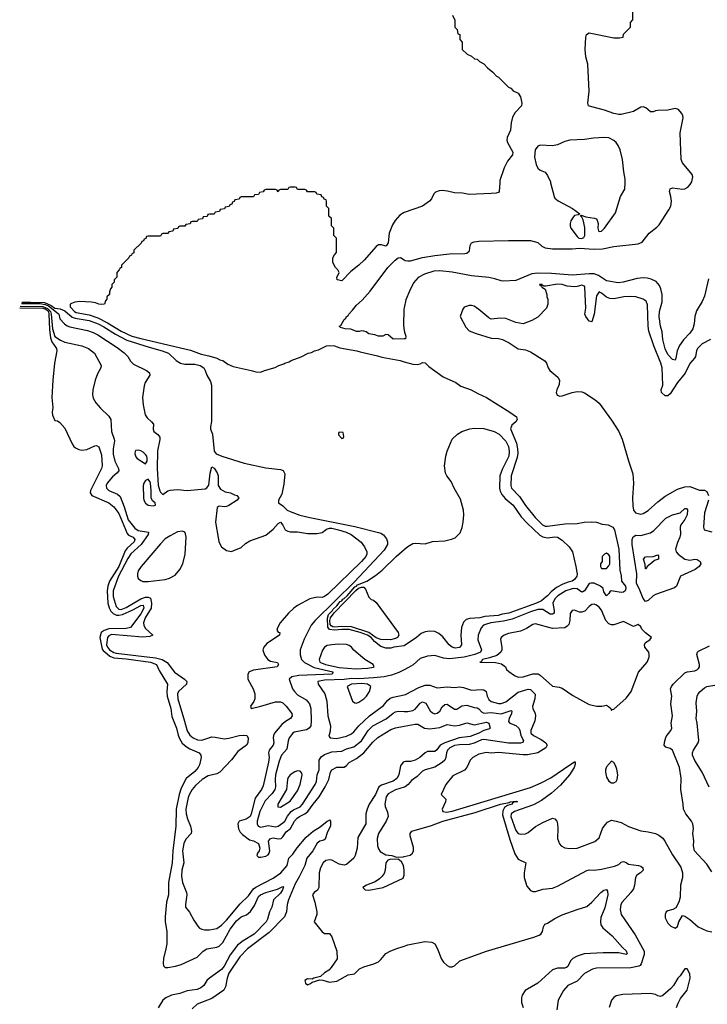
# Model space of a CAD drawing. Header units: inches. Extents: x 1384664 to 1536621, y 460766 to 646467.
# Tile 380 of 488: x 1416862 to 1422473, y 613296 to 621332. Entities that reach past the tile are written whole.
import ezdxf

# ---------------------------------------------------------------- set-up
doc = ezdxf.new("R2010")
doc.units = ezdxf.units.IN
doc.header["$MEASUREMENT"] = 0
for name, color, linetype in [('B4611', 7, 'Continuous'), ('B4621', 7, 'Continuous'), ('B4622', 7, 'Continuous')]:
    doc.layers.add(name, color=color, linetype=linetype)

msp = doc.modelspace()

# ---------------------------------------------------------------- linework, layer by layer
at = {"layer": 'B4611', "color": 5}
for points, elevation in [([(1420000, 619759.3), (1419963.6, 619736.4), (1419925.8, 619694.2), (1419903.1, 619656.9), (1419876.9, 619590), (1419868.5, 619511.5), (1419855.5, 619490), (1419850, 619485.1), (1419813.4, 619493.4), (1419790, 619493.5), (1419770, 619481.7), (1419673.4, 619370), (1419630, 619328.8), (1419563.7, 619276.3), (1419490, 619200.5), (1419453.2, 619210), (1419449.3, 619230.7), (1419462, 619250), (1419468, 619270), (1419458, 619290), (1419438, 619310), (1419418, 619350), (1419418, 619390), (1419430, 619414), (1419447.3, 619432.7), (1419446, 619550), (1419426, 619570), (1419426, 619630), (1419406, 619650), (1419406, 619710), (1419386, 619730), (1419386, 619790), (1419366, 619810), (1419366, 619850), (1419362, 619862), (1419347.3, 619867.3), (1419342, 619882), (1419327.3, 619887.3), (1419322, 619902), (1419287.3, 619907.3), (1419282, 619922), (1419270, 619926), (1419210, 619926), (1419202, 619942), (1419190, 619946), (1419130, 619946), (1419122, 619962), (1419110, 619966), (1419070, 619966), (1419058, 619962), (1419050, 619946), (1418990, 619946), (1418978, 619942), (1418970, 619926), (1418962, 619942), (1418950, 619946), (1418870, 619946), (1418858, 619942), (1418850, 619926), (1418818, 619922), (1418810, 619906), (1418778, 619902), (1418770, 619886), (1418670, 619886), (1418658, 619882), (1418652.7, 619867.3), (1418618, 619862), (1418612.7, 619847.3), (1418598, 619842), (1418592.7, 619827.3), (1418578, 619822), (1418572.7, 619807.3), (1418538, 619802), (1418532.7, 619787.3), (1418498, 619782), (1418492.7, 619767.3), (1418458, 619762), (1418450, 619746), (1418410, 619746), (1418398, 619742), (1418392.7, 619727.3), (1418358, 619722), (1418352.7, 619707.3), (1418318, 619702), (1418310, 619686), (1418270, 619686), (1418258, 619682), (1418252.7, 619667.3), (1418218, 619662), (1418210, 619646), (1418170, 619646), (1418158, 619642), (1418152.7, 619627.3), (1418118, 619622), (1418112.7, 619607.3), (1418078, 619602), (1418070, 619586), (1418030, 619586), (1418018, 619582), (1418010, 619566), (1417910, 619566), (1417898, 619562), (1417892.7, 619547.3), (1417878, 619542), (1417872.7, 619527.3), (1417858, 619522), (1417852.7, 619507.3), (1417794, 619450), (1417794, 619430), (1417778, 619422), (1417774, 619410), (1417758, 619402), (1417754, 619390), (1417694, 619330), (1417694, 619310), (1417678, 619302), (1417674, 619290), (1417654, 619270), (1417654, 619230), (1417634, 619210), (1417634, 619190), (1417614, 619170), (1417614, 619150), (1417603.6, 619136.4), (1417594, 619110), (1417594, 619090), (1417574, 619070), (1417574, 619050), (1417563.6, 619036.4), (1417554, 619010), (1417533, 619007), (1417508, 619010), (1417480.7, 619020.7), (1417446.9, 619026.9), (1417350, 619031.3), (1417312.6, 619027.4), (1417284, 619016), (1417274.6, 619010), (1417273.4, 618990), (1417308.6, 618950), (1417322.8, 618942.8), (1417430, 618923.5), (1417500.3, 618900.3), (1417579.4, 618859.4), (1417691.1, 618790), (1417777, 618750), (1417849.3, 618729.3), (1418256.3, 618636.3), (1418342.6, 618602.6), (1418404.9, 618590), (1418470.5, 618570), (1418495.5, 618555.5), (1418518.8, 618550), (1418560.4, 618520.4), (1418603.1, 618503.1), (1418751.3, 618470), (1418790, 618457.1), (1418830, 618454.9), (1418859.3, 618470), (1418946, 618494), (1418978, 618510), (1419017.5, 618522.5), (1419026.6, 618530), (1419061.3, 618538.7), (1419076, 618550), (1419158.7, 618581.3), (1419216, 618610), (1419243.8, 618616.2), (1419267, 618630), (1419301.1, 618638.9), (1419366.6, 618670), (1419390, 618673.4), (1419430.7, 618670), (1419475.2, 618655.2), (1419614, 618630), (1419640.2, 618620.2), (1419782.8, 618590), (1419817.1, 618577.1), (1419966, 618550), (1420000, 618540.3)], 760), ([(1420000, 618727.9), (1419910, 618726), (1419870, 618759.3), (1419850, 618762), (1419824.7, 618750), (1419790.2, 618749.8), (1419761, 618761), (1419710, 618767.2), (1419690, 618783.7), (1419669.7, 618789.7), (1419650, 618793.2), (1419632.5, 618787.5), (1419610, 618788.7), (1419565.5, 618805.5), (1419518, 618810), (1419480.4, 618820.4), (1419469.8, 618830), (1419482.4, 618837.6), (1419510, 618885.5), (1419523.6, 618896.4), (1419530, 618910.2), (1419542, 618918), (1419547.7, 618930), (1419579.1, 618960.9), (1419610, 619002), (1419655.9, 619044.1), (1419722.4, 619117.6), (1419866, 619310), (1419925.3, 619370), (1419950, 619387.9), (1419970.2, 619390.2), (1420000, 619372.8)], 760), ([(1416875.7, 619015.5), (1417030, 619015), (1417070, 619007.3), (1417096.4, 618996.4), (1417175.2, 618935.2), (1417180.3, 618930), (1417189.7, 618890), (1417227.5, 618850), (1417250, 618833.2), (1417270, 618825), (1417415.8, 618795.8), (1417460.6, 618780.6), (1417499.8, 618759.8), (1417657, 618657), (1417713.7, 618613.7), (1417743.5, 618583.5), (1417766.2, 618546.2), (1417790, 618520.5), (1417898, 618470), (1417920.5, 618450), (1417924, 618430), (1417886.8, 618370), (1417876.8, 618343.2), (1417864.9, 618250), (1417870.7, 618190), (1417886.2, 618106.2), (1417902.5, 618082.5), (1417938.8, 618050), (1417953.4, 618030), (1417950.8, 617990), (1417956, 617970), (1417990, 617946), (1418004.9, 617924.9), (1418006.1, 617906.1), (1417986.8, 617813.2), (1417983.5, 617670), (1417993.1, 617533.1), (1418005.8, 617485.8), (1418010, 617476.4), (1418030, 617458.4), (1418070, 617487.1), (1418090, 617493.6), (1418150, 617497.4), (1418230, 617490.8), (1418376.4, 617503.6), (1418390, 617511), (1418406.4, 617533.6), (1418416.8, 617630), (1418430, 617682.8), (1418450, 617670.7), (1418473.8, 617633.8), (1418482, 617610), (1418482.8, 617530), (1418500.3, 617500.3), (1418537.7, 617477.7), (1418581, 617470), (1418613.6, 617453.6), (1418634.8, 617450), (1418650.8, 617430), (1418636.3, 617410), (1418570, 617368.6), (1418550, 617359.7), (1418530, 617357.4), (1418490, 617361.6), (1418473.4, 617350), (1418459, 617230), (1418483, 617090), (1418488.1, 617070), (1418510, 617030.9), (1418550, 617001.4), (1418590, 616993), (1418610, 616999.7), (1418670, 617025.8), (1418703.5, 617056.5), (1418740.5, 617079.5), (1418870, 617124.1), (1418930, 617174), (1418970, 617221.3), (1418990, 617230.2), (1419010, 617205.5), (1419029.1, 617169.1), (1419050, 617156.9), (1419070, 617153.6), (1419130, 617152.8), (1419210, 617139.8), (1419290, 617137.8), (1419330, 617147.3), (1419365.9, 617174.1), (1419390, 617181.6), (1419410, 617181.6), (1419464.7, 617170), (1419527.4, 617150), (1419566.5, 617130), (1419648.6, 617068.6), (1419676.9, 617030), (1419694.7, 616990), (1419696.1, 616970), (1419685.5, 616950), (1419650.1, 616910), (1419376, 616644), (1419350, 616624.5), (1419330, 616617.6), (1419290, 616619.9), (1419230, 616604.6), (1419127.8, 616550), (1419098.8, 616530), (1419055.7, 616490), (1418988.2, 616410), (1418964.7, 616370), (1418960.2, 616350), (1418970, 616334), (1418984.7, 616330), (1418982, 616310), (1418879.3, 616240.7), (1418853.5, 616210), (1418847.4, 616190), (1418850.2, 616170), (1418861.9, 616141.9), (1418887.4, 616110), (1418910, 616097.8), (1418966, 616086), (1418974.9, 616070), (1418962, 616050), (1418770, 616022.8), (1418733.4, 616010), (1418723.1, 615990), (1418724.6, 615950), (1418768.5, 615870), (1418781.3, 615830), (1418779.5, 615790), (1418773.3, 615766.7), (1418746, 615730), (1418751.6, 615711.6), (1418829.3, 615729.3), (1418950, 615765.5), (1418990, 615764.6), (1419010, 615756.1), (1419035.8, 615730), (1419081.7, 615670), (1419084.2, 615650), (1419071.8, 615630), (1419030, 615603.9), (1419001, 615579), (1418942.6, 615510), (1418932.2, 615490), (1418930.1, 615470), (1418936.4, 615430), (1418929.5, 615410), (1418898.8, 615370), (1418893.5, 615350), (1418896.6, 615310), (1418891.8, 615271.8), (1418850, 615080.4), (1418834.6, 615050), (1418782.5, 614977.5), (1418751.7, 614850), (1418742, 614830), (1418710, 614806.3), (1418652, 614790), (1418641.3, 614770), (1418647.6, 614727.6), (1418661.7, 614701.7), (1418681, 614681), (1418738, 614638), (1418771.3, 614630), (1418810.7, 614610), (1418821, 614570), (1418816, 614550), (1418802, 614530), (1418798, 614510), (1418810, 614498), (1418830, 614497.3), (1418870, 614505.2), (1418890, 614517.6), (1418898.5, 614530), (1418902.4, 614550), (1418893, 614627), (1418908.7, 614650), (1418930, 614655.6), (1418970, 614647.3), (1418994.8, 614650), (1419010, 614663), (1419036.9, 614703.1), (1419072.4, 614730), (1419104, 614790), (1419125, 614815), (1419146, 614830), (1419189.7, 614850.3), (1419212.7, 614870), (1419255.6, 614930), (1419307.1, 614990), (1419356, 615070), (1419385.5, 615130), (1419397.7, 615190), (1419409.3, 615210.7), (1419450, 615230.9), (1419510, 615230.9), (1419530, 615246.2), (1419550, 615270.1), (1419610, 615302), (1419670, 615349.5), (1419744.2, 615435.8), (1419785.6, 615474.4), (1419890, 615538.1), (1419930, 615553.3), (1420000, 615566.4)], 720), ([(1416879.8, 619026.1), (1416950, 619027.8), (1417063.7, 619023.7), (1417119.2, 618999.2), (1417150, 618978.1), (1417191.3, 618971.3), (1417230, 618956.6), (1417290, 618903.3), (1417315, 618895), (1417430, 618876.5), (1417502.2, 618850), (1417550, 618824.8), (1417644.5, 618764.5), (1417737.3, 618717.3), (1417918.5, 618658.5), (1418025.5, 618630), (1418075.5, 618610), (1418139.1, 618550), (1418174, 618530), (1418210, 618520.7), (1418290, 618521.9), (1418336.1, 618510), (1418363.8, 618490), (1418376.2, 618470), (1418388.1, 618430), (1418419, 618379), (1418428.5, 618350), (1418427.2, 618052.8), (1418418.7, 618010), (1418419.4, 617990), (1418436.4, 617950), (1418449.3, 617810), (1418465.7, 617790), (1418510.3, 617770), (1418693.8, 617713.8), (1418870, 617676), (1418990, 617662.1), (1419013.1, 617653.1), (1419026, 617626), (1419018.1, 617541.9), (1419001.3, 617458.7), (1418973.2, 617410), (1418972.9, 617392.9), (1418973.7, 617390), (1419010, 617363.8), (1419046, 617330), (1419070, 617317.2), (1419148.6, 617288.6), (1419229.4, 617269.4), (1419597.1, 617197.1), (1419790, 617147.5), (1419810, 617140.6), (1419830, 617126.8), (1419854.8, 617094.8), (1419863, 617070), (1419862.4, 617050), (1419836.9, 617003.1), (1419595.4, 616744.6), (1419272.4, 616430), (1419241.1, 616390), (1419184.3, 616275.7), (1419152.1, 616190), (1419152.1, 616147.9), (1419160.9, 616110), (1419186.5, 616086.5), (1419265, 616045), (1419416.4, 616010), (1419416.4, 616003.6), (1419411, 615990), (1419140.4, 615979.6), (1419083.8, 615970), (1419061.1, 615950), (1419087.9, 615870), (1419104, 615850), (1419130, 615823.2), (1419200.7, 615780.7), (1419228.2, 615748.2), (1419237.4, 615710), (1419241.2, 615610), (1419237.8, 615570), (1419225.5, 615550), (1419202.8, 615537.2), (1419102.5, 615517.5), (1419090, 615508.8), (1419062.3, 615470), (1419052.3, 615447.7), (1419040.7, 615379.3), (1418997.2, 615330), (1418979, 615281), (1418950.5, 615170), (1418946.3, 615130), (1418948.7, 615070), (1418943.9, 615050), (1418923.3, 615016.7), (1418863.8, 614956.2), (1418821.9, 614870), (1418800.9, 614790), (1418800.5, 614770), (1418809.1, 614750), (1418830, 614742.1), (1418890, 614754.9), (1418950, 614744.2), (1418970, 614749.1), (1419010, 614776.3), (1419024.5, 614790), (1419047, 614833), (1419076.4, 614870), (1419095.7, 614884.3), (1419150, 614908.3), (1419170, 614928.9), (1419272.6, 615090), (1419284.9, 615115.1), (1419290.3, 615170), (1419304.9, 615210), (1419306.1, 615290), (1419323.1, 615316.9), (1419350, 615334.5), (1419410, 615355.8), (1419490, 615363), (1419530, 615380.4), (1419590, 615397.3), (1419652.6, 615447.4), (1419706.4, 615530), (1419743, 615570), (1419852.8, 615627.2), (1419910, 615673.5), (1419930, 615684.1), (1419950, 615687.6), (1420000, 615687)], 740), ([(1416862.1, 618980.3), (1417050, 618978.5), (1417074.5, 618970), (1417090, 618958.5), (1417097.2, 618950), (1417100.4, 618930), (1417105.1, 618805.1), (1417114.7, 618734.7), (1417124.4, 618704.4), (1417161.3, 618650), (1417163.8, 618630), (1417144.8, 618530), (1417131.8, 618390), (1417125.3, 618250), (1417133, 618167), (1417128.1, 618130), (1417130, 618104.7), (1417150, 618062), (1417170, 618058), (1417190, 618044.7), (1417230, 617997.3), (1417291.1, 617870), (1417303.6, 617850), (1417317.7, 617837.7), (1417343.9, 617823.9), (1417370, 617817.8), (1417410, 617825.2), (1417474.6, 617854.6), (1417490, 617857), (1417506.9, 617846.9), (1417530, 617782), (1417534.3, 617690), (1417530, 617669.7), (1417438.9, 617490), (1417436.6, 617470), (1417450.2, 617450), (1417590.4, 617390.4), (1417630, 617357.4), (1417670, 617301.6), (1417739.2, 617139.2), (1417750, 617125.9), (1417788.2, 617108.2), (1417802.9, 617090), (1417796.6, 617070), (1417739.6, 617020.4), (1417722.3, 616997.7), (1417670.3, 616870), (1417594.3, 616750), (1417582.1, 616710), (1417576.1, 616670), (1417580.1, 616570), (1417591.2, 616531.2), (1417605.8, 616505.8), (1417625.1, 616485.1), (1417652.8, 616472.8), (1417670, 616471.1), (1417702, 616478), (1417784.9, 616515.1), (1417850, 616552.3), (1417870, 616555), (1417873.9, 616530), (1417850, 616483.2), (1417767.3, 616372.7), (1417730, 616364.8), (1417590, 616360.7), (1417551.6, 616348.4), (1417527.3, 616330), (1417516.1, 616290), (1417535.5, 616195.5), (1417543.2, 616183.2), (1417575.5, 616155.5), (1417598.5, 616138.5), (1417630, 616123.7), (1417730, 616115.4), (1417930, 616087.4), (1417978.2, 616070), (1418000.7, 616020.7), (1418067.6, 615910), (1418061.9, 615850), (1418066.3, 615810), (1418094.8, 615710), (1418104.3, 615644.3), (1418142.2, 615550), (1418154.3, 615494.3), (1418165.4, 615465.4), (1418188.9, 615428.9), (1418219.4, 615399.4), (1418250, 615381), (1418327.7, 615350), (1418340.5, 615330), (1418342, 615310), (1418330.3, 615250), (1418318.5, 615230), (1418290, 615196.4), (1418221.7, 615138.3), (1418180.1, 615059.9), (1418162.2, 615010), (1418137.7, 614890), (1418135, 614750), (1418110.5, 614550), (1418106.9, 614450), (1418076, 614290), (1418075.3, 614190), (1418059.9, 614130), (1418048.9, 614011.1), (1418048.9, 613968.9), (1418061.8, 613890), (1418061.5, 613790), (1418055.7, 613750), (1418034.7, 613670), (1418031.7, 613631.7), (1418035.1, 613610), (1418050, 613597), (1418070, 613596.4), (1418132.4, 613607.6), (1418178.6, 613621.4), (1418310, 613680.3), (1418358.2, 613730), (1418388.7, 613750), (1418470, 613762), (1418488.6, 613771.4), (1418519.2, 613800.8), (1418579.9, 613910), (1418630, 613976.4), (1418670, 614009.4), (1418713, 614027), (1418746.2, 614053.8), (1418776.8, 614103.2), (1418810, 614175.4), (1418827.7, 614190), (1418870, 614210.1), (1418964.9, 614235.1), (1419010, 614257.3), (1419014, 614254), (1419007.7, 614230), (1418990, 614202.9), (1418934, 614150), (1418919.3, 614090), (1418900.5, 614050), (1418883.7, 613990), (1418872.8, 613970), (1418775.2, 613870), (1418684.8, 613815.2), (1418640.3, 613779.7), (1418579.3, 613700.7), (1418530, 613607.8), (1418510, 613579.5), (1418409.8, 613510.2), (1418390, 613489.9), (1418365.9, 613450), (1418340.9, 613430), (1418310, 613418.4), (1418230, 613405.7), (1418170, 613383.7), (1418100.3, 613370), (1418053.8, 613350), (1418031.2, 613330), (1417992.3, 613267.7)], 660), ([(1416867.2, 618993.4), (1417050, 618991.9), (1417090, 618975.2), (1417114.1, 618950), (1417120.1, 618930), (1417130.4, 618810.4), (1417150, 618746.5), (1417195.8, 618715.8), (1417230, 618699.7), (1417370, 618670.4), (1417423.2, 618650), (1417473.2, 618610), (1417527.2, 618510), (1417523.5, 618490), (1417497, 618443), (1417477, 618390), (1417458, 618310), (1417455.6, 618270), (1417462.6, 618242.6), (1417484.4, 618204.4), (1417521.1, 618161.1), (1417590, 618096.7), (1417606.2, 618070), (1417610.5, 617970), (1417633.6, 617910), (1417634.7, 617894.7), (1417625.3, 617830), (1417625.9, 617785.9), (1417638.3, 617730), (1417668.2, 617670), (1417670.9, 617650), (1417655.9, 617630), (1417618.9, 617601.1), (1417575.9, 617550), (1417567.5, 617530), (1417570.2, 617510), (1417589.1, 617490), (1417659.5, 617459.5), (1417682, 617442), (1417715.3, 617355.3), (1417747.6, 617250), (1417801.3, 617181.3), (1417830, 617162.2), (1417914, 617150), (1417910.1, 617130), (1417852.3, 617047.7), (1417770, 616971.8), (1417744.1, 616935.9), (1417669.5, 616790), (1417625.4, 616670), (1417623.7, 616623.7), (1417650, 616542.3), (1417670, 616521.2), (1417690, 616519.1), (1417730, 616536), (1417850, 616606.9), (1417890, 616618.8), (1417910, 616618.9), (1417930, 616610.1), (1417938.7, 616570), (1417933.7, 616530), (1417887.2, 616450), (1417873.4, 616410), (1417875, 616390), (1417885.5, 616365.5), (1417947.7, 616310), (1417923.1, 616296.9), (1417867.6, 616292.4), (1417610, 616314), (1417590, 616305), (1417579.6, 616290), (1417571.5, 616230), (1417577.5, 616210), (1417594.8, 616190), (1417628.9, 616168.9), (1417650, 616162.5), (1417970, 616124.6), (1418025, 616110), (1418065.8, 616085.8), (1418125.8, 616005.8), (1418207.9, 615950), (1418225.4, 615930), (1418224.1, 615910), (1418158.9, 615850), (1418150.6, 615829.4), (1418151.6, 615790), (1418207.8, 615607.8), (1418227.8, 615527.8), (1418250, 615492.1), (1418278.6, 615470), (1418314.3, 615454.3), (1418348.4, 615451.6), (1418430, 615478.4), (1418457.3, 615477.3), (1418530, 615462.5), (1418570, 615467.6), (1418652.3, 615490), (1418690, 615494.3), (1418715.3, 615490), (1418726.2, 615470), (1418724.2, 615430), (1418712, 615410), (1418641.2, 615358.8), (1418590, 615290.5), (1418496.5, 615190), (1418470, 615178.2), (1418398.8, 615161.2), (1418351.3, 615130), (1418298, 615082), (1418270.7, 615050), (1418247.9, 615012.1), (1418236.8, 614983.2), (1418218.7, 614890), (1418219.6, 614850), (1418230.6, 614810), (1418255.6, 614750), (1418263.9, 614710), (1418260.6, 614690), (1418216.9, 614643.1), (1418201.2, 614610), (1418191, 614550), (1418201.9, 614450), (1418184.6, 614390), (1418183.2, 614343.2), (1418190.2, 614290), (1418222.3, 614210), (1418225.2, 614190), (1418214.4, 614110), (1418216.3, 614090), (1418248.5, 614048.5), (1418282.9, 613982.9), (1418314.4, 613934.4), (1418330, 613918), (1418348.8, 613908.8), (1418370, 613903.1), (1418410, 613903.1), (1418470, 613914.3), (1418510, 613941.1), (1418550, 613982.4), (1418662.3, 614117.7), (1418730, 614182), (1418770, 614239), (1418787.9, 614252.1), (1418930, 614325.1), (1418993.5, 614370), (1419044.3, 614430), (1419058.4, 614490), (1419090, 614521.8), (1419125.4, 614574.6), (1419198.4, 614661.6), (1419257.2, 614710), (1419314.3, 614745.7), (1419370, 614792.2), (1419384.8, 614795.2), (1419390, 614801), (1419398.8, 614790), (1419398.5, 614750), (1419374.8, 614705.2), (1419355.4, 614644.6), (1419344.5, 614635.5), (1419310, 614627.7), (1419290, 614610.9), (1419253.9, 614550), (1419205.7, 614490), (1419188.4, 614430), (1419143.3, 614336.7), (1419110, 614279.6), (1419056, 614150), (1419045.5, 614110), (1419039.7, 614050), (1419022.5, 614010), (1418898.9, 613881.1), (1418721.5, 613750), (1418657.1, 613682.9), (1418568.3, 613550), (1418554.8, 613510), (1418540.2, 613439.8), (1418527.9, 613412.1), (1418430, 613345.1), (1418310, 613296.9), (1418270, 613258.4)], 680), ([(1420000, 618979.9), (1419997.8, 618970), (1419995.2, 618835.2), (1420000, 618795.8)], 760), ([(1420000, 616221.6), (1419999.1, 616220.9), (1419916.3, 616210), (1419890, 616202.3), (1419850, 616202.4), (1419810, 616217.3), (1419758.4, 616258.4), (1419729.2, 616290), (1419699.4, 616310), (1419641.3, 616330), (1419550, 616356.4), (1419490, 616356.7), (1419430, 616350.6), (1419390, 616355.7), (1419375.3, 616375.3), (1419372.7, 616447.3), (1419381.9, 616478.1), (1419413.4, 616510), (1419418.8, 616521.2), (1419450, 616547.7), (1419476.1, 616583.9), (1419490, 616589.9), (1419498, 616602), (1419510, 616607.1), (1419533.2, 616630), (1419596, 616704), (1419610.8, 616710), (1419619.3, 616720.7), (1419694.6, 616750), (1419765.1, 616794.9), (1419820.9, 616839.1), (1419932.8, 616950), (1420000, 617007.8)], 740), ([(1420000, 616025.9), (1419956.4, 616003.6), (1419897.4, 615982.6), (1419836.3, 615970), (1419750, 615961.5), (1419630, 615953.8), (1419570, 615955.1), (1419510, 615946.5), (1419350, 615942.5), (1419293.8, 615930), (1419298.5, 615910), (1419350.9, 615830), (1419369.4, 615770), (1419375.8, 615650), (1419397.6, 615570), (1419394.4, 615525.6), (1419384.2, 615484.2), (1419396, 615470), (1419446.8, 615466.8), (1419530, 615486), (1419570, 615504.7), (1419590, 615520.1), (1419629.9, 615570.1), (1419715.2, 615650), (1419830, 615734.8), (1419864.5, 615775.5), (1419886.1, 615793.9), (1419910, 615804), (1420000, 615822.3)], 760), ([(1420000, 615275), (1419990, 615271.9), (1419970, 615243), (1419955.1, 615170), (1419939.4, 615140.6), (1419910, 615118.1), (1419814.4, 615085.6), (1419792.9, 615070), (1419765.7, 615010), (1419714.7, 614930), (1419696.9, 614890), (1419687.9, 614850), (1419687.6, 614770), (1419622.2, 614657.8), (1419617.1, 614570), (1419600.7, 614510), (1419589.1, 614490), (1419530, 614438), (1419510, 614431.4), (1419470, 614440.2), (1419410, 614472.4), (1419390, 614476.8), (1419360.9, 614470), (1419337.4, 614450), (1419316.2, 614410), (1419305.5, 614370), (1419304.1, 614250), (1419291.4, 614228.6), (1419266, 614210), (1419252.6, 614190), (1419270.9, 614130), (1419287.2, 614050), (1419287.2, 614030), (1419264.6, 613970), (1419330, 613887), (1419350, 613873.7), (1419390, 613873.8), (1419410, 613847.9), (1419449.2, 613730), (1419452.8, 613667.2), (1419404.2, 613595.8), (1419384.2, 613575.8), (1419350, 613554.5), (1419317.6, 613522.4), (1419261, 613510), (1419250, 613502.7), (1419210, 613505.4), (1419190, 613491.5), (1419194.6, 613470), (1419210, 613456.5), (1419234.9, 613465.1), (1419250, 613477.3), (1419310, 613494.8), (1419334.4, 613494.4), (1419390, 613478), (1419450, 613486), (1419543.1, 613536.9), (1419593.8, 613546.2), (1419634.5, 613585.5), (1419670, 613603.6), (1419752.9, 613627.1), (1419790, 613643.7), (1419810, 613661.6), (1419848.7, 613710), (1419884.1, 613730), (1419931.6, 613750), (1420000, 613771.4)], 720), ([(1420000, 615068.9), (1419930, 615048), (1419870, 615014.4), (1419851.8, 614990), (1419842.4, 614930), (1419845.5, 614910), (1419864.3, 614864.3), (1419867.5, 614830), (1419851.9, 614790), (1419790.2, 614690), (1419779.2, 614650), (1419782, 614590), (1419790, 614564.9), (1419803.7, 614543.7), (1419850, 614515.3), (1419898, 614510), (1419937.1, 614497.1), (1419990, 614499.2), (1420000, 614501.5)], 740)]:
    msp.add_lwpolyline(points, dxfattribs=dict(at, elevation=elevation))
for points, elevation in [([(1419470, 617966), (1419463.6, 617956.4), (1419463.6, 617943.6), (1419490, 617914), (1419502, 617918), (1419506, 617930), (1419502, 617962)], 760), ([(1417830, 617819.3), (1417810, 617816.3), (1417804.6, 617810), (1417801.8, 617790), (1417810, 617764.6), (1417820.7, 617750), (1417890, 617706.4), (1417902.2, 617730), (1417902.7, 617750), (1417898.9, 617770), (1417890, 617784.5), (1417870, 617803.4), (1417850, 617813.7)], 720), ([(1417910, 617581.3), (1417890, 617570.8), (1417875, 617550), (1417870.2, 617529.8), (1417871.2, 617430), (1417875.8, 617410), (1417890, 617385.2), (1417910.8, 617370), (1417950, 617365.8), (1417969, 617370), (1417966.6, 617390), (1417946.5, 617406.5), (1417935.3, 617430), (1417936, 617490), (1417929.8, 617549.8), (1417924.4, 617564.4)], 720), ([(1418190, 617157.2), (1418150, 617151.9), (1418090, 617121.1), (1418050, 617094), (1418010, 617054.5), (1417852.1, 616870), (1417830, 616833.5), (1417823.2, 616810), (1417823.2, 616790), (1417830, 616772.2), (1417850, 616754.7), (1417867.7, 616747.7), (1417910, 616747.6), (1418050, 616764.1), (1418085.7, 616774.3), (1418130, 616798.6), (1418170, 616845.6), (1418192, 616890), (1418212.4, 616970), (1418219.9, 617110), (1418216.2, 617136.2), (1418208.9, 617148.9)], 720), ([(1419888.3, 616271.7), (1419810, 616273.1), (1419770, 616288.2), (1419710, 616330.2), (1419570, 616377.4), (1419490, 616380.4), (1419430, 616373.5), (1419417.4, 616377.4), (1419404.5, 616384.5), (1419396.4, 616396.4), (1419392.4, 616430), (1419397.3, 616450), (1419427.5, 616492.5), (1419605.6, 616674.4), (1419627.7, 616692.3), (1419650, 616701.7), (1419670, 616699.6), (1419684.6, 616684.6), (1419710, 616619.4), (1419730, 616599.3), (1419750, 616593.8), (1419770, 616576.5), (1419950.8, 616330), (1419955.3, 616310), (1419943.8, 616290), (1419930, 616282.7)], 720), ([(1419464.4, 616235.6), (1419408.5, 616231.5), (1419370, 616223.5), (1419350.2, 616209.8), (1419334.2, 616185.8), (1419306.7, 616110), (1419311.1, 616090), (1419356.2, 616070), (1419470, 616046.1), (1419604.4, 616035.6), (1419701.3, 616038.7), (1419750, 616048.1), (1419754.3, 616050), (1419745.3, 616070), (1419678.7, 616110), (1419590, 616185.5), (1419569.8, 616210), (1419550, 616224.8), (1419530, 616231.9)], 760), ([(1419654.3, 615914.3), (1419570, 615910.2), (1419534, 615890), (1419579.1, 615770), (1419595.9, 615755.9), (1419610, 615754.9), (1419630, 615763.1), (1419671.5, 615790), (1419691.2, 615810), (1419717.4, 615850), (1419726.3, 615890), (1419701.3, 615910)], 780), ([(1419130, 615202), (1419107.1, 615192.9), (1419070.2, 615169.8), (1419052.3, 615147.7), (1419046.7, 615130), (1419038.6, 615050), (1418968.8, 614928.8), (1418967.9, 614907.9), (1418990, 614906.4), (1419070, 614954.5), (1419130, 615038.9), (1419150, 615090.6), (1419168.3, 615168.3), (1419163.7, 615183.7), (1419150, 615198.7)], 760), ([(1419950, 614480.5), (1419882.3, 614477.7), (1419866.9, 614473.1), (1419848.5, 614450), (1419844.9, 614390), (1419835.1, 614364.9), (1419818.6, 614341.4), (1419798.9, 614321.1), (1419763, 614297), (1419691.3, 614270), (1419661, 614250), (1419682, 614230), (1419710, 614227.3), (1419828, 614250), (1419990, 614324.9), (1419999.7, 614350), (1419999.8, 614390), (1419992.7, 614430), (1419978.3, 614458.3)], 740)]:
    msp.add_lwpolyline(points, close=True, dxfattribs=dict(at, elevation=elevation))
at = {"layer": 'B4621', "color": 5}
for points, elevation in [([(1420000, 619372.8), (1420008.1, 619368.1), (1420030, 619364), (1420050, 619365.5), (1420150, 619392.1), (1420250, 619407.7), (1420370, 619420.2), (1420495.8, 619424.2), (1420512, 619428), (1420532.9, 619447.1), (1420537.7, 619490), (1420548.2, 619510), (1420570, 619518.4), (1420610, 619525), (1420850, 619530.7), (1421030, 619529.3), (1421090, 619513.7), (1421123.6, 619483.6), (1421149.2, 619469.2), (1421210, 619462.4), (1421370, 619461.1), (1421430, 619467.1), (1421550, 619460.1), (1421617.5, 619462.5), (1421710, 619481.6), (1421910, 619503.2), (1421942.6, 619517.4), (1421998.5, 619590), (1422061.2, 619638.8), (1422080.7, 619659.3), (1422159.6, 619780.4), (1422174.2, 619810), (1422180.3, 619850), (1422175.6, 619890), (1422164.4, 619930), (1422170, 619953.1), (1422190, 619960.3), (1422270, 619948.9), (1422290, 619951.3), (1422315.2, 619964.8), (1422333.9, 619986.1), (1422341.3, 620000)], 760), ([(1420779.9, 620000), (1420775.2, 619930), (1420770, 619922.6), (1420750, 619915.6), (1420710, 619912.4), (1420530, 619905), (1420475.8, 619915.8), (1420410, 619919.8), (1420353.8, 619933.8), (1420310, 619938.4), (1420284, 619936), (1420256.3, 619923.7), (1420241.7, 619910), (1420223.7, 619870), (1420205.3, 619850), (1420150.3, 619810), (1420000.4, 619759.6), (1420000, 619759.3)], 760), ([(1421194.7, 620000), (1421222.6, 619890), (1421230, 619876.3), (1421255, 619855), (1421372.2, 619790), (1421431.6, 619748.4), (1421419.3, 619740.7), (1421390, 619734), (1421378.5, 619721.5), (1421360.2, 619690), (1421353.4, 619670), (1421352.8, 619650), (1421360.3, 619630), (1421410, 619563.6), (1421425.7, 619550), (1421450, 619547.1), (1421465.1, 619554.9), (1421473.9, 619570), (1421474.9, 619634.9), (1421459.8, 619699.8), (1421445.8, 619725.8), (1421435.3, 619730), (1421443.2, 619736.8), (1421483.1, 619723.1), (1421552.8, 619712.8), (1421566.9, 619706.9), (1421575.4, 619695.4), (1421582.6, 619670), (1421578.9, 619630), (1421584.2, 619610), (1421590, 619603.1), (1421610, 619607.2), (1421633.6, 619630), (1421723.2, 619756.8), (1421766, 619890), (1421799, 619950), (1421802.1, 620000)], 780), ([(1422483.2, 619216.8), (1422450, 619076), (1422430, 619031.8), (1422384.3, 618955.7), (1422372.6, 618910), (1422367.1, 618850), (1422354, 618810), (1422330, 618774.7), (1422279.4, 618720.6), (1422245.9, 618674.1), (1422225.8, 618630), (1422216.5, 618570), (1422210, 618554), (1422190, 618557.7), (1422150, 618598.7), (1422130, 618647.3), (1422110, 618721.2), (1422103.4, 618783.4), (1422089.9, 618830.1), (1422081.3, 618910), (1422083.2, 618950), (1422103.9, 619030), (1422103.9, 619090), (1422094.9, 619134.9), (1422082.3, 619162.3), (1422054.7, 619194.7), (1422015.6, 619215.6), (1421982.8, 619222.8), (1421950, 619224.3), (1421901.1, 619218.9), (1421786.8, 619190), (1421745.5, 619185.5), (1421650, 619200.6), (1421585, 619245), (1421550, 619257.8), (1421510, 619258.7), (1421370, 619246.2), (1421201.8, 619261.8), (1421090, 619263.7), (1421041.3, 619258.7), (1420910, 619202.5), (1420810, 619199.5), (1420790, 619200.2), (1420738, 619218), (1420690, 619227.1), (1420550, 619243), (1420390, 619272.9), (1420290, 619281.2), (1420241.5, 619278.5), (1420164, 619256), (1420113.1, 619226.9), (1420076.6, 619183.4), (1420042.4, 619117.6), (1420014.3, 619045.7), (1420000, 618979.9)], 760), ([(1422497.9, 618722.1), (1422432.4, 618687.6), (1422393.4, 618650), (1422384.7, 618630), (1422375.6, 618584.4), (1422368, 618570), (1422330, 618527.4), (1422292, 618448), (1422230, 618371.8), (1422170, 618279.8), (1422150, 618261.3), (1422130, 618262.8), (1422099, 618290), (1422097.3, 618310), (1422110.5, 618350.5), (1422105.8, 618490), (1422093.9, 618530), (1422036.1, 618670), (1421996.4, 618790), (1421991, 618830), (1421984.9, 619004.9), (1421974.3, 619034.3), (1421950.8, 619050.8), (1421890, 619069.8), (1421850, 619074), (1421790.8, 619070.8), (1421710, 619055.3), (1421677.2, 619057.2), (1421650, 619066.4), (1421610, 619100.8), (1421590, 619110.8), (1421570, 619077.6), (1421550.1, 618930.1), (1421530, 618866.6), (1421510, 618872), (1421482, 618910), (1421473.3, 618930), (1421483.1, 618976.9), (1421474.5, 619150), (1421470, 619158.2), (1421450, 619164.8), (1421410, 619154), (1421390, 619153.3), (1421330, 619156.8), (1421289.2, 619170), (1421250, 619172.7), (1421156.5, 619156.5), (1421138, 619158), (1421130, 619166), (1421122, 619162), (1421126, 619170), (1421104.7, 619170), (1421110, 619162), (1421119.6, 619159.6), (1421122, 619150), (1421150, 619132), (1421164.7, 619090), (1421164.7, 619070), (1421171.3, 619050), (1421171.3, 619010), (1421162, 618978), (1421090, 618904), (1421042.5, 618877.5), (1420970.4, 618849.6), (1420910, 618860.5), (1420830, 618894), (1420782.4, 618897.6), (1420710, 618889.3), (1420690, 618899.3), (1420610, 618967), (1420570, 618994.5), (1420550, 619000.7), (1420530, 618999.5), (1420490, 618985.2), (1420477.3, 618970), (1420457.3, 618910), (1420502, 618822), (1420530, 618793), (1420586.8, 618770), (1420710, 618733.1), (1420770, 618730.3), (1420802.3, 618722.3), (1420855.2, 618695.2), (1420930, 618645.3), (1420990, 618638.3), (1421030, 618622.3), (1421146.7, 618546.7), (1421161.1, 618530), (1421174.6, 618490), (1421189.1, 618470), (1421254.2, 618414.2), (1421267.8, 618390), (1421265.1, 618354.9), (1421244.7, 618310), (1421240.3, 618290), (1421247.4, 618267.4), (1421270, 618260.3), (1421290, 618261.1), (1421369.1, 618290.9), (1421410, 618298), (1421450, 618295.7), (1421470, 618287.8), (1421559.1, 618230), (1421590, 618202.9), (1421690, 618064.4), (1421750.1, 617970), (1421777.5, 617910), (1421830, 617731), (1421866.5, 617626.5), (1421870.5, 617550.5), (1421862.7, 617430), (1421864.8, 617364.8), (1421870.1, 617330.1), (1421887.7, 617307.7), (1421930, 617297.2), (1421950, 617300.7), (1421990, 617327.6), (1422070, 617398.4), (1422130, 617443.8), (1422230, 617500.2), (1422290, 617520.3), (1422330, 617521.5), (1422410, 617492), (1422450, 617492.6), (1422470, 617482), (1422483.5, 617450)], 780), ([(1420000, 618795.8), (1420001.7, 618781.7), (1420011.8, 618750), (1420010, 618728.2), (1420000, 618727.9)], 760), ([(1420000, 618540.3), (1420070, 618520.3), (1420110, 618518.9), (1420130, 618523), (1420150, 618533.7), (1420170, 618533), (1420202, 618502), (1420316.7, 618416.7), (1420422, 618370), (1420460.6, 618340.6), (1420547.3, 618310), (1420600.7, 618280.7), (1420672, 618250), (1420862.8, 618130), (1420914.8, 618090), (1420920.7, 618070), (1420910, 618049.3), (1420877.3, 618022.7), (1420868.2, 617991.8), (1420915.6, 617875.6), (1420925.3, 617830), (1420926.8, 617793.2), (1420922.2, 617757.8), (1420872.1, 617610), (1420868.5, 617530), (1420875.8, 617510), (1420939.9, 617439.9), (1420990, 617367.6), (1421068.8, 617270), (1421129.4, 617210), (1421150, 617199.8), (1421170, 617197.4), (1421310, 617218), (1421410, 617219.5), (1421468.1, 617231.9), (1421526.6, 617233.4), (1421570, 617230.1), (1421615.9, 617215.9), (1421664.7, 617210), (1421702.4, 617190), (1421714.9, 617170), (1421750, 617011.3), (1421759.1, 616839.1), (1421770, 616794), (1421773.7, 616750), (1421805.5, 616710), (1421807.4, 616690), (1421801.6, 616670), (1421790, 616658.8), (1421770, 616657), (1421688.9, 616671.1), (1421676.7, 616663.3), (1421670, 616649), (1421650, 616629.6), (1421630, 616662.7), (1421623.1, 616690), (1421601.6, 616710), (1421550, 616734.1), (1421525.2, 616734.8), (1421509.6, 616730.4), (1421470, 616669.8), (1421457, 616663), (1421450, 616660.3), (1421410, 616687.3), (1421390.2, 616690.2), (1421370, 616687.1), (1421318.8, 616670), (1421253.8, 616630), (1421230, 616606.2), (1421213, 616570), (1421224.1, 616510), (1421222.2, 616490), (1421210, 616479.4), (1421190, 616479.2), (1421130, 616519.2), (1421090, 616518.5), (1421030, 616500.5), (1420880.6, 616439.4), (1420810, 616423.3), (1420706, 616410), (1420662.8, 616397.2), (1420646.2, 616390), (1420627.4, 616370), (1420603.9, 616310), (1420601.6, 616270), (1420630.8, 616190), (1420622.3, 616170), (1420575.6, 616150), (1420490, 616130.8), (1420370, 616115.9), (1420320.2, 616120.2), (1420250, 616142.4), (1420190, 616138.9), (1420130, 616118), (1420073, 616067), (1420035.8, 616044.2), (1420000, 616025.9)], 760), ([(1420000, 617007.8), (1420030, 617033.7), (1420070, 617056.5), (1420090, 617060.2), (1420170, 617054.7), (1420230, 617072.4), (1420330, 617080.2), (1420386.7, 617093.3), (1420415.7, 617104.3), (1420456.4, 617143.6), (1420472.7, 617187.3), (1420481.6, 617230), (1420485.7, 617290), (1420482.5, 617330), (1420458, 617418), (1420406.5, 617510), (1420383.4, 617563.4), (1420347.3, 617610), (1420337.8, 617630), (1420327.4, 617690), (1420338.4, 617770), (1420349.9, 617810), (1420390, 617908.5), (1420435.6, 617950), (1420470, 617972.4), (1420534.2, 617994.2), (1420570, 617999.3), (1420650, 617996.8), (1420733.7, 617970), (1420775.8, 617950), (1420830, 617893), (1420850.1, 617850), (1420856.8, 617810), (1420852.3, 617770), (1420798.9, 617661.1), (1420779.7, 617610), (1420777.6, 617510), (1420783.6, 617483.6), (1420796.9, 617456.9), (1420824.4, 617424.4), (1420890, 617368.8), (1420955.3, 617275.3), (1421002.7, 617222.7), (1421105.7, 617125.7), (1421131.5, 617111.5), (1421170, 617102.6), (1421230, 617111), (1421250, 617108.7), (1421290, 617083.1), (1421347.2, 617030), (1421372.8, 616990), (1421401.6, 616870), (1421410, 616808), (1421407.6, 616790), (1421390, 616762.8), (1421370.3, 616750), (1421337.2, 616742.8), (1421294.1, 616725.9), (1421242.1, 616697.9), (1421197.8, 616662.2), (1421170, 616629.3), (1421157.1, 616622.9), (1421120.9, 616590), (1421078, 616570), (1420854.4, 616490), (1420799.1, 616480.9), (1420766.8, 616470), (1420657.4, 616462.6), (1420618, 616450), (1420535.7, 616444.3), (1420504.1, 616435.9), (1420483.8, 616416.2), (1420467.1, 616372.9), (1420461.2, 616310), (1420467, 616230), (1420450, 616208.9), (1420416.4, 616203.6), (1420390, 616209.9), (1420367.3, 616230), (1420315.7, 616295.7), (1420282.8, 616322.8), (1420250, 616338.8), (1420210, 616342.2), (1420170, 616337.2), (1420138.1, 616321.9), (1420100.2, 616290), (1420000, 616221.6)], 740), ([(1422483.8, 617410), (1422450, 617308.7), (1422443.1, 617190), (1422448.5, 617170), (1422511.3, 617151.3)], 780), ([(1422510, 614377.2), (1422470, 614441.2), (1422369.3, 614550), (1422361.2, 614590), (1422364, 614630), (1422354.5, 614690), (1422360.7, 614730), (1422355.1, 614770), (1422345.1, 614790), (1422297.6, 614850), (1422278.4, 614890), (1422276.3, 614930), (1422256.3, 615050), (1422259.1, 615140.9), (1422245.1, 615230), (1422189.7, 615370), (1422170, 615385.1), (1422135.2, 615395.2), (1422122, 615410), (1422126.7, 615446.7), (1422137.7, 615482.3), (1422176.3, 615530), (1422182.4, 615550), (1422178.7, 615590), (1422188.6, 615650), (1422176, 615750), (1422184.6, 615810), (1422174, 615870), (1422180.9, 615890), (1422195.2, 615910), (1422290, 616002.2), (1422310, 616010.2), (1422370, 616018.9), (1422392.3, 616027.7), (1422401.7, 616038.3), (1422408.6, 616050), (1422408.9, 616070), (1422388.9, 616150), (1422393.7, 616170), (1422401, 616179), (1422490, 616221.5)], 760), ([(1420000, 615822.3), (1420010, 615824.3), (1420118.3, 615881.7), (1420170, 615900.9), (1420210, 615900.5), (1420270, 615879.1), (1420350, 615887.3), (1420410, 615882), (1420450, 615887.1), (1420482.6, 615882.6), (1420550, 615859.7), (1420630, 615866), (1420650, 615863.2), (1420668.2, 615848.2), (1420677.7, 615810), (1420690, 615785.2), (1420710, 615768.9), (1420770, 615751.4), (1420790, 615751.4), (1420830, 615765.7), (1420930, 615843.1), (1421010, 615869.4), (1421030, 615865.2), (1421068.7, 615828.7), (1421065.4, 615790), (1421047.1, 615727.1), (1421048.9, 615710), (1421069.3, 615670), (1421072.3, 615650), (1421066.5, 615610), (1421032.9, 615530), (1421034.3, 615510), (1421054.6, 615490), (1421116.6, 615456.6), (1421154.6, 615430), (1421166.5, 615410), (1421156.5, 615390), (1421090.1, 615349.9), (1421006.9, 615333.1), (1420970, 615331.5), (1420770, 615352.7), (1420710, 615346.8), (1420670, 615350.9), (1420610, 615338.4), (1420559.5, 615310), (1420538.9, 615290), (1420510, 615229.5), (1420492.3, 615207.7), (1420397.6, 615162.4), (1420340.3, 615090), (1420300.7, 615010), (1420339.1, 614970), (1420337.6, 614950), (1420310.2, 614890), (1420314, 614870), (1420345.6, 614865.6), (1420390, 614873.3), (1421030, 615066.4), (1421116.8, 615103.2), (1421195.2, 615144.8), (1421350, 615251.9), (1421390, 615276.5), (1421394.8, 615274.8), (1421395.8, 615255.8), (1421386.8, 615230), (1421349, 615170), (1421274.3, 615085.7), (1421201.4, 615018.6), (1421119.7, 614960.3), (1421055.8, 614924.2), (1420898.6, 614870), (1420871.5, 614850), (1420870, 614828.9), (1420910, 614715.8), (1420930, 614689.2), (1420950, 614684), (1420990, 614688.9), (1421010, 614697.4), (1421071.7, 614748.3), (1421130, 614781.3), (1421210, 614815.5), (1421230, 614810.5), (1421244.4, 614790), (1421250.3, 614770), (1421253.4, 614730), (1421250.3, 614650.3), (1421266.9, 614606.9), (1421281, 614590), (1421310, 614573.4), (1421350, 614568.4), (1421410, 614570.4), (1421554.6, 614625.4), (1421590, 614654), (1421618, 614730), (1421638.4, 614761.6), (1421657.7, 614782.3), (1421690, 614798.4), (1421730, 614792.2), (1421770, 614779.5), (1421830, 614747.7), (1421930, 614712.2), (1421990, 614704.4), (1422050, 614690.5), (1422076.7, 614676.7), (1422110, 614651), (1422127.1, 614627.1), (1422190, 614516), (1422255.9, 614415.9), (1422270.4, 614370.4), (1422270.5, 614330), (1422254.9, 614270), (1422250.4, 614170), (1422242, 614130), (1422216.8, 614083.2), (1422191, 614069), (1422150, 614059), (1422138, 614050), (1422128, 614030), (1422130, 614002), (1422150, 613958), (1422174.8, 613934.8), (1422210, 613918), (1422228.9, 613931.1), (1422242, 613970), (1422270, 614022), (1422290, 614014.8), (1422330, 613988), (1422398.8, 613930), (1422470, 613896.3), (1422510, 613887.3)], 760), ([(1422487.5, 615067.5), (1422431.4, 615191.4), (1422370, 615285.4), (1422353.2, 615330), (1422353.5, 615350), (1422360.3, 615370), (1422398, 615430), (1422404.2, 615450), (1422390.9, 615590), (1422382.3, 615630), (1422387, 615690), (1422382.6, 615757.4), (1422389.7, 615810), (1422397.4, 615830), (1422414.7, 615850), (1422450, 615880.3), (1422470, 615891.4), (1422550, 615904.4)], 740), ([(1420000, 615687), (1420030, 615686.7), (1420070, 615694.4), (1420090, 615706.2), (1420130, 615754.5), (1420150, 615763.9), (1420175.2, 615755.2), (1420212.5, 615692.5), (1420230, 615674), (1420250, 615667), (1420270, 615672), (1420289.8, 615690), (1420310, 615725.2), (1420330, 615744.2), (1420350, 615745.3), (1420410, 615705), (1420430, 615705.6), (1420470, 615732.4), (1420510, 615738), (1420570, 615719), (1420595.8, 615715.8), (1420610, 615708.3), (1420630, 615684.1), (1420650, 615673.6), (1420710, 615676.9), (1420790, 615668.3), (1420873.5, 615693.5), (1420878, 615690), (1420876.3, 615670), (1420856.3, 615630), (1420850, 615604.9), (1420861.6, 615590), (1420910, 615573.2), (1420934.7, 615550), (1420944.3, 615530), (1420952.1, 615490), (1420973.4, 615450), (1420967.3, 615432.7), (1420950, 615426.9), (1420850, 615427.1), (1420650, 615458.6), (1420630, 615455.4), (1420570, 615428.9), (1420530, 615417.5), (1420450, 615415.2), (1420410, 615408.3), (1420372.2, 615390), (1420353.9, 615370), (1420345, 615350), (1420339.6, 615310), (1420332.1, 615290), (1420310, 615269.2), (1420250, 615232.9), (1420170.1, 615209.9), (1420150, 615198.2), (1420104.4, 615155.6), (1420058.2, 615121.8), (1420031.2, 615090), (1420008.5, 615071.5), (1420000, 615068.9)], 740), ([(1420000, 615566.4), (1420090, 615583.3), (1420110, 615582.8), (1420166.7, 615550), (1420210, 615545.8), (1420290, 615556.3), (1420350, 615579.4), (1420410, 615569.7), (1420450, 615574.4), (1420510, 615592.5), (1420570, 615578.6), (1420670, 615598.7), (1420691.6, 615590), (1420701.3, 615550), (1420696.2, 615543.8), (1420650, 615532.1), (1420610, 615508.2), (1420537.4, 615482.6), (1420449.4, 615470.6), (1420330.7, 615430), (1420293.3, 615410), (1420266.3, 615373.7), (1420250, 615360.7), (1420190, 615359.9), (1420170, 615349), (1420126.3, 615310), (1420090, 615289.5), (1420050, 615276.9), (1420010, 615278.2), (1420000, 615275)], 720), ([(1420000, 614501.5), (1420047.5, 614512.5), (1420068.4, 614530), (1420076.3, 614550), (1420074.9, 614574.9), (1420049, 614671), (1420048.3, 614691.7), (1420062.8, 614710), (1420223, 614757), (1420314.5, 614790), (1420577.9, 614862.1), (1420785.1, 614930), (1420856, 614944), (1420863.7, 614950), (1420914.7, 614954.7), (1420924, 614950), (1420895.1, 614944.9), (1420882.6, 614937.4), (1420880.4, 614930), (1420841.5, 614918.5), (1420818.5, 614901.5), (1420804, 614876), (1420802.7, 614842.7), (1420862.1, 614642.1), (1420903.2, 614523.2), (1420930, 614481.7), (1420991.5, 614451.5), (1420978.2, 614370), (1420978.6, 614330), (1421000.4, 614260.4), (1421030, 614224.4), (1421050, 614215.8), (1421070, 614217.6), (1421130, 614235.3), (1421210, 614245.3), (1421250, 614261.7), (1421490, 614389.3), (1421510, 614394), (1421550, 614391.8), (1421610, 614398.9), (1421716.6, 614423.4), (1421750, 614437.7), (1421770, 614456.9), (1421790, 614461.7), (1421810, 614454.3), (1421830, 614439.7), (1421910.8, 614430), (1421930, 614424), (1421947.2, 614410), (1421948.8, 614390), (1421928.8, 614370), (1421899, 614350), (1421886, 614330), (1421880.2, 614270), (1421870, 614237.6), (1421850, 614208.4), (1421778.6, 614130), (1421767.6, 614110), (1421761, 614070), (1421770.2, 614030), (1421883.5, 613863.5), (1421957.1, 613730), (1421957.1, 613702.9), (1421933.5, 613626.5), (1421925.9, 613614.1), (1421913.5, 613606.5), (1421850, 613593.1), (1421570, 613590.5), (1421536.4, 613583.6), (1421470, 613546.6), (1421410, 613485.3), (1421335.5, 613450), (1421300.4, 613410), (1421256.4, 613330), (1421244.4, 613250)], 740), ([(1420000, 613771.4), (1420030, 613780.8), (1420168.6, 613808.6), (1420224.6, 613804.6), (1420250, 613790.2), (1420270, 613753.6), (1420304.9, 613664.9), (1420320, 613640), (1420350, 613612.3), (1420370, 613602.4), (1420390, 613601), (1420409.1, 613610.9), (1420453.7, 613650), (1420670.6, 613730), (1421056.7, 613843.3), (1421100.2, 613859.8), (1421114.4, 613870), (1421127.5, 613890), (1421136, 613930), (1421148.5, 613951.5), (1421170, 613958.5), (1421230, 613997.7), (1421290, 614027.4), (1421410, 614071.4), (1421490, 614094.9), (1421530, 614128.7), (1421604.8, 614210), (1421630, 614229.2), (1421650, 614234), (1421658.7, 614218.7), (1421660.1, 614190), (1421635.9, 614084.1), (1421604.8, 614004.8), (1421600.8, 613970), (1421605.1, 613945.1), (1421620.2, 613920.2), (1421696, 613856), (1421780.4, 613760.4), (1421810, 613732.9), (1421818.7, 613710), (1421810, 613702), (1421750, 613715.5), (1421624, 613716), (1421469, 613709), (1421410, 613689.9), (1421376.5, 613670), (1421357.9, 613650), (1421334.2, 613605.8), (1421322.9, 613597.1), (1421307.3, 613592.7), (1421250, 613592.4), (1421210, 613577.4), (1421090, 613469.8), (1420987.9, 613410), (1420961.8, 613370), (1420956.9, 613350), (1420957.3, 613310), (1420971.4, 613270)], 720), ([(1422222.7, 613270), (1422234.8, 613305.2), (1422255.5, 613344.5), (1422308.9, 613411.1), (1422334, 613510), (1422330, 613546), (1422310, 613586), (1422290, 613586), (1422251.1, 613528.9), (1422232, 613510), (1422198, 613450), (1422175.9, 613424.1), (1422110, 613369.2), (1422090, 613361.2), (1422070, 613365.2), (1422050, 613377.2), (1422010, 613384), (1421784.6, 613375.4), (1421730, 613364.5), (1421710, 613352.7), (1421690.6, 613330), (1421672.7, 613270)], 760)]:
    msp.add_lwpolyline(points, dxfattribs=dict(at, elevation=elevation))
for points, elevation in [([(1422330, 616920.8), (1422370, 616928.5), (1422390, 616926), (1422415.1, 616910), (1422420.9, 616890), (1422407.6, 616870), (1422374.6, 616845.4), (1422254.6, 616790), (1422222.6, 616710), (1422205.8, 616694.2), (1422050, 616640.6), (1422030, 616629.8), (1421990, 616591.1), (1421970, 616584.7), (1421950, 616607), (1421917.6, 616690), (1421894.1, 616730), (1421898.2, 616810), (1421860.3, 617050), (1421860.2, 617090), (1421867.3, 617112.7), (1421890, 617124.1), (1421930, 617123.8), (1422010, 617145.4), (1422035.7, 617164.3), (1422136, 617264), (1422189, 617291), (1422251.8, 617308.2), (1422290, 617344), (1422302, 617342), (1422310.7, 617330.7), (1422307.6, 617290), (1422290, 617251.8), (1422255.9, 617210), (1422251.3, 617190), (1422253.7, 617133.7), (1422249.4, 617110), (1422230, 617066), (1422213.2, 617010), (1422220.2, 616990), (1422234.9, 616970), (1422290, 616930.2)], 760), ([(1421650, 616978), (1421634, 616970), (1421614, 616950), (1421614, 616910), (1421602, 616890), (1421602, 616870), (1421610, 616854), (1421650, 616854), (1421670, 616874), (1421678, 616890), (1421678, 616950), (1421670, 616966)], 760), ([(1421970, 616849.2), (1421966.3, 616886.3), (1421952.7, 616930), (1421970, 616947.3), (1422030, 616952), (1422070, 616966), (1422075.6, 616955.6), (1422075.5, 616930), (1422042.3, 616917.7), (1422019.3, 616900.7), (1421982, 616870), (1421974, 616850)], 740), ([(1421550, 616561.6), (1421530, 616558.2), (1421510, 616543.7), (1421473.9, 616506.1), (1421450, 616495.6), (1421430, 616496.8), (1421390, 616512.6), (1421370, 616509.6), (1421352.8, 616487.2), (1421350.2, 616430), (1421342.5, 616397.5), (1421330, 616381.2), (1421310, 616369.8), (1421210, 616364.6), (1421070, 616400.4), (1421050, 616396.4), (1420996.7, 616363.3), (1420950, 616342), (1420850, 616321.7), (1420814.9, 616310), (1420790.3, 616290), (1420786.8, 616273.2), (1420795.5, 616210), (1420795.3, 616190), (1420788.6, 616170), (1420756.1, 616143.9), (1420696.7, 616123.3), (1420639.3, 616110), (1420627.2, 616092.8), (1420618, 616090), (1420745.3, 616085.3), (1420794, 616074), (1420826.3, 616050), (1420834, 616030), (1420852.2, 616012.2), (1420898.9, 615978.9), (1420930, 615966.2), (1420970, 615969.4), (1421050, 615994), (1421092.2, 615992.2), (1421110, 615982.8), (1421210, 615891.8), (1421264.9, 615884.9), (1421290, 615875.5), (1421375.6, 615815.6), (1421510, 615743), (1421571.7, 615728.3), (1421611.5, 615728.5), (1421650, 615737.3), (1421667.7, 615727.7), (1421684.7, 615710), (1421690, 615694), (1421698, 615702), (1421710, 615704.7), (1421810, 615794), (1421838.4, 615830), (1421851.6, 615850), (1421912.1, 616007.9), (1421982, 616090), (1421998, 616130), (1421999.5, 616150), (1421995.1, 616170), (1421962.7, 616210), (1421959.3, 616230), (1421969.7, 616250.3), (1422004, 616270), (1422019, 616290), (1421967.5, 616327.5), (1421939.4, 616359.4), (1421930, 616378), (1421910, 616395.3), (1421870, 616379.3), (1421790, 616421.6), (1421710, 616392.9), (1421690, 616393.6), (1421670, 616401.5), (1421643.7, 616430), (1421610, 616512.7), (1421590, 616538.5), (1421570, 616555)], 780), ([(1421690, 615282), (1421650, 615235.1), (1421642.3, 615210), (1421642.3, 615190), (1421650.5, 615150), (1421670, 615117.3), (1421690, 615103.8), (1421710, 615103.8), (1421730, 615114.8), (1421738.4, 615130), (1421742.9, 615170), (1421735.1, 615215.1), (1421724.1, 615244.1), (1421710, 615268.7)], 780)]:
    msp.add_lwpolyline(points, close=True, dxfattribs=dict(at, elevation=elevation))
at = {"layer": 'B4622', "color": 5}
for points, elevation in [([(1422341.3, 620000), (1422346.6, 620010), (1422355.1, 620050), (1422349.7, 620070), (1422270, 620165.1), (1422259.7, 620190), (1422252.6, 620410), (1422275.1, 620530), (1422272.6, 620550), (1422263.5, 620570), (1422238.8, 620598.8), (1422210, 620608.2), (1422150, 620592.8), (1422068.4, 620591.6), (1422050, 620589.4), (1422030, 620579.3), (1422010, 620579.3), (1421972.6, 620612.6), (1421950, 620621.6), (1421930, 620618.4), (1421870, 620584), (1421770, 620558.5), (1421750, 620557.4), (1421710, 620565.5), (1421635, 620595), (1421530, 620619.7), (1421504.5, 620630), (1421497.6, 620650), (1421509.8, 620750), (1421498, 620970), (1421482.7, 621030), (1421476, 621090), (1421481.8, 621190), (1421488.1, 621211.9), (1421510, 621224.2), (1421710, 621185.5), (1421756, 621184), (1421786, 621190), (1421790, 621214), (1421846, 621270), (1421846, 621310), (1421866, 621330), (1421866, 621410)], 760), ([(1420394, 621370), (1420412.7, 621327.3), (1420414, 621270), (1420432.7, 621252.7), (1420438, 621218), (1420454, 621210), (1420454, 621170), (1420474, 621150), (1420474, 621090), (1420514, 621050), (1420550, 621034), (1420572.7, 621012.7), (1420594, 621010), (1420614, 620990), (1420650, 620972), (1420679.6, 620939.6), (1420723.6, 620903.6), (1420751.6, 620871.6), (1420770, 620862), (1420850, 620782), (1420870, 620772), (1420890, 620752), (1420930, 620732), (1420950, 620702), (1420959.3, 620650), (1420955.8, 620630), (1420906, 620574), (1420884.5, 620535.5), (1420872.4, 620490), (1420866, 620430), (1420838.9, 620370), (1420837.4, 620350), (1420842.6, 620330), (1420887.4, 620250), (1420883.2, 620230), (1420843, 620177), (1420815.8, 620124.2), (1420781.2, 620018.8), (1420779.9, 620000)], 760), ([(1421802.1, 620000), (1421804, 620030), (1421791.8, 620091.8), (1421781.8, 620190), (1421761, 620270), (1421746.2, 620306.2), (1421730.5, 620330.5), (1421710, 620347.6), (1421670, 620367.8), (1421630.7, 620370.7), (1421545, 620365), (1421470, 620353.7), (1421350, 620349.8), (1421310, 620338.3), (1421250, 620312), (1421210, 620303.7), (1421110, 620307.7), (1421090, 620301), (1421068.8, 620270), (1421062.3, 620210), (1421076, 620150), (1421090, 620120.5), (1421110, 620103), (1421150, 620088.2), (1421170, 620059.3), (1421192.2, 620010), (1421194.7, 620000)], 780)]:
    msp.add_lwpolyline(points, dxfattribs=dict(at, elevation=elevation))

doc.saveas('drawing.dxf')
